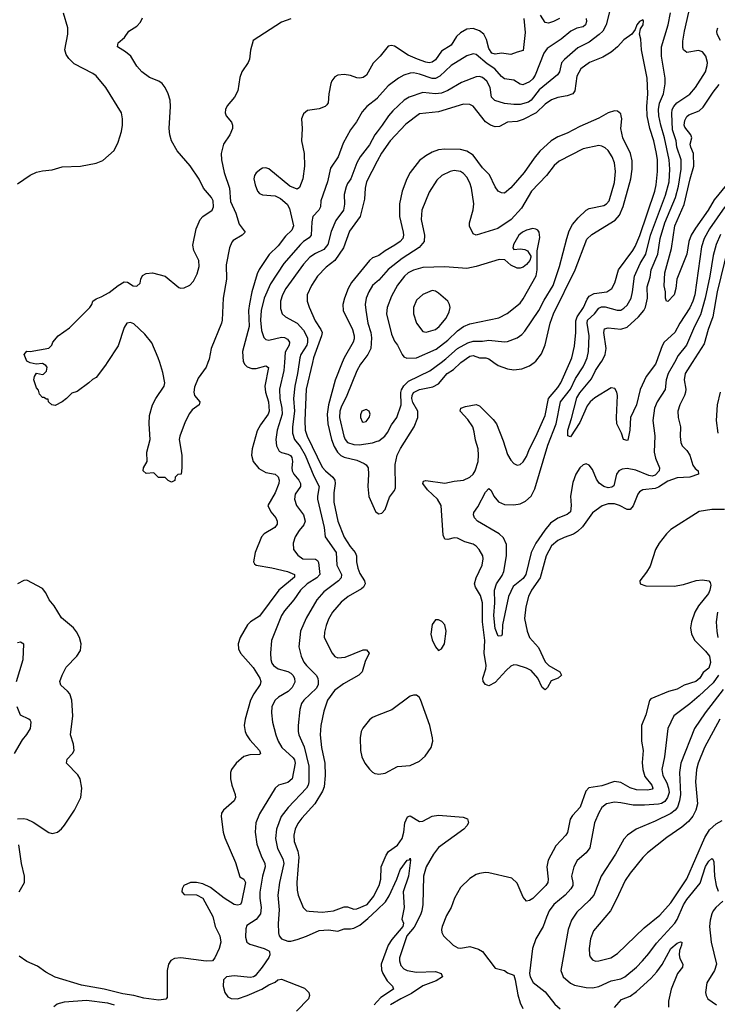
# Model space of a CAD drawing. Header units: inches. Extents: x 1682530 to 1839546, y 640742 to 791647.
# Tile 599 of 656: x 1767724 to 1772165, y 685914 to 692182. Entities that reach past the tile are written whole.
import ezdxf

# ---------------------------------------------------------------- set-up
doc = ezdxf.new("R2010")
doc.units = ezdxf.units.IN
doc.header["$MEASUREMENT"] = 0
for name, color, linetype in [('B7668', 7, 'Continuous'), ('B7669', 7, 'Continuous'), ('B7678', 7, 'Continuous'), ('B7679', 7, 'Continuous')]:
    doc.layers.add(name, color=color, linetype=linetype)

msp = doc.modelspace()

# ---------------------------------------------------------------- linework, layer by layer
at = {"layer": 'B7668', "color": 5}
for points, elevation in [([(1769149.9, 690000), (1769154.2, 689990), (1769171.4, 689971.4), (1769202.7, 689962.7), (1769230, 689962.3), (1769290, 689978.6), (1769307.1, 689967.1), (1769283.6, 689850), (1769289.1, 689810), (1769308.5, 689750), (1769312.9, 689690), (1769306.4, 689670), (1769257, 689603), (1769235.2, 689564.8), (1769204.3, 689450), (1769199.3, 689410), (1769210.2, 689370), (1769245.3, 689325.3), (1769290, 689299.8), (1769350, 689289.2), (1769370, 689272.6), (1769375.1, 689250), (1769373.5, 689230), (1769350, 689169.7), (1769303.8, 689090), (1769322.8, 689050), (1769354.2, 689010), (1769363.5, 688990), (1769362.3, 688970), (1769348.4, 688950), (1769279.5, 688910), (1769263.2, 688890), (1769223.2, 688790), (1769213, 688730), (1769218, 688718), (1769228.7, 688708.7), (1769330, 688693.5), (1769429.7, 688669.7), (1769474, 688650), (1769472.3, 688632.3), (1769372.8, 688550), (1769250, 688385.8), (1769192.4, 688350), (1769173.4, 688330), (1769127.4, 688250), (1769115.3, 688210), (1769117.1, 688177.1), (1769130, 688150.5), (1769210, 688059.2), (1769252, 687990), (1769259.2, 687970), (1769255.5, 687950), (1769214.2, 687890), (1769192.8, 687850), (1769159.2, 687730), (1769153.4, 687690), (1769160.2, 687650), (1769168.4, 687630), (1769190, 687597.3), (1769250, 687530.3), (1769256.5, 687510), (1769250, 687503.5), (1769190, 687503.2), (1769150, 687491.3), (1769101.5, 687450), (1769073.1, 687410), (1769064.9, 687390), (1769065.5, 687350), (1769073.6, 687310), (1769095.8, 687250), (1769097.3, 687230), (1769090, 687209.7), (1769020.3, 687150), (1769008.9, 687130), (1769006.3, 687110), (1769019.6, 687010), (1769030, 686973.4), (1769096.7, 686816.7), (1769125.7, 686725.7), (1769150, 686710.3), (1769161.7, 686690), (1769135.3, 686564.7), (1769130, 686549.7), (1769110, 686545.7), (1769089.5, 686550), (1769025.6, 686590), (1768938.7, 686658.7), (1768890, 686681.5), (1768850, 686689.7), (1768810.3, 686689.7), (1768769.4, 686670.6), (1768758.9, 686650), (1768756.4, 686630), (1768770, 686613), (1768850, 686612), (1768890.5, 686590), (1768953.7, 686473.7), (1768967.3, 686410), (1768997.3, 686350), (1769004, 686310), (1768993, 686270), (1768966.7, 686210), (1768950.4, 686190), (1768910.1, 686189.9), (1768750, 686209.9), (1768710, 686205.8), (1768686.6, 686193.4), (1768670.7, 686169.3), (1768662.4, 686130), (1768662.8, 685957.2), (1768653.4, 685946.6), (1768610, 685941.5), (1768514.3, 685954.3), (1768450, 685970.9), (1768381.3, 685981.3), (1768261.2, 686010), (1768117, 686037), (1767950, 686088), (1767890, 686119.7), (1767836.4, 686156.4), (1767770, 686186.4), (1767719.7, 686219.7)], 620), ([(1768281.3, 690000), (1768270, 689982.7), (1768210, 689905.2), (1768187.3, 689892.7), (1768164.7, 689870), (1768090, 689816), (1768055.9, 689804.1), (1768022, 689770), (1767994.9, 689750), (1767950, 689726.6), (1767928, 689730), (1767908, 689750), (1767906, 689766), (1767894, 689766), (1767878, 689778), (1767870, 689778), (1767850, 689798), (1767844, 689824), (1767830, 689838), (1767814.5, 689890), (1767818, 689910), (1767830, 689931.3), (1767870, 689922.8), (1767874.8, 689925.2), (1767895.6, 689944.4), (1767899.3, 689970), (1767890, 689981.2), (1767870, 689992.7), (1767829.1, 689989.1), (1767790, 689998), (1767785.9, 690000)], 580), ([(1768921.7, 690000), (1768910.4, 689970), (1768859.6, 689900.4), (1768836.9, 689843.1), (1768832.6, 689810), (1768836, 689790), (1768870.4, 689750), (1768865.5, 689730), (1768821.7, 689698.3), (1768804.6, 689675.4), (1768778, 689622), (1768743, 689530), (1768739.3, 689510), (1768755.5, 689410), (1768756, 689330), (1768751, 689290), (1768730, 689286), (1768714, 689270), (1768711.1, 689248.9), (1768690, 689238), (1768670, 689248), (1768650, 689268), (1768608.4, 689268.4), (1768578, 689298), (1768530, 689294), (1768509.2, 689310), (1768512.7, 689330), (1768536.2, 689370), (1768534.2, 689430), (1768555.1, 689510), (1768548, 689610), (1768550, 689662), (1768569.8, 689730.2), (1768589.8, 689770.2), (1768642.9, 689850), (1768647.3, 689870), (1768635.6, 689935.6), (1768615.6, 690000)], 580), ([(1769409.4, 690000), (1769405.3, 689950), (1769378.8, 689830), (1769379.3, 689770), (1769392.8, 689710), (1769394.2, 689670), (1769363.3, 689570), (1769353.5, 689510), (1769358.3, 689470), (1769375.8, 689435.8), (1769390, 689426.4), (1769430, 689416.4), (1769447, 689407), (1769456, 689396), (1769461.4, 689370), (1769456.8, 689330), (1769459.3, 689310), (1769469.3, 689289.3), (1769501.7, 689250), (1769512.3, 689230), (1769511.8, 689210), (1769477.6, 689162.4), (1769472.8, 689130), (1769486.7, 689090), (1769530.1, 689030), (1769541.6, 688990), (1769533.7, 688966.3), (1769502.2, 688930), (1769478, 688890), (1769464.2, 688850), (1769466, 688810), (1769494.3, 688774.3), (1769527, 688750), (1769607.9, 688747.9), (1769619.3, 688739.3), (1769626, 688726), (1769634, 688650), (1769615, 688630), (1769553.4, 688590), (1769511.6, 688550), (1769469.4, 688490), (1769410, 688419.7), (1769391.3, 688388.7), (1769327.7, 688230), (1769320.2, 688150), (1769322.7, 688110), (1769330, 688085.3), (1769340.2, 688070), (1769368.8, 688050), (1769430, 688031.8), (1769450, 688021.3), (1769462.8, 688010), (1769473.6, 687990), (1769474.4, 687965.6), (1769458.8, 687930), (1769434, 687906), (1769371.5, 687870), (1769349.2, 687850), (1769329.2, 687810), (1769326.4, 687770), (1769332.8, 687710), (1769353.8, 687630), (1769369.4, 687590), (1769393.7, 687550), (1769464, 687484), (1769473.3, 687470), (1769478.3, 687450), (1769458.9, 687350), (1769430, 687325.8), (1769371.6, 687308.4), (1769350.1, 687289.9), (1769250, 687126.9), (1769226.2, 687070), (1769222.5, 687010), (1769234.1, 686934.1), (1769260.4, 686860.4), (1769285.1, 686810), (1769287.3, 686790), (1769269.2, 686730.8), (1769252.2, 686627.8), (1769251.8, 686590), (1769260.4, 686530), (1769257.6, 686490), (1769230, 686453.2), (1769170, 686416), (1769164.4, 686395.6), (1769161.2, 686341.2), (1769170, 686309.5), (1769190, 686297.1), (1769279.5, 686270), (1769310, 686254.2), (1769314.7, 686250), (1769316.9, 686230), (1769310, 686212.7), (1769268.4, 686150), (1769223.6, 686096.4), (1769211.4, 686088.6), (1769194.1, 686085.9), (1769090, 686095.6), (1769040.5, 686090), (1769020.3, 686070), (1769019.6, 686030), (1769030.3, 685990), (1769050, 685962.8), (1769070.2, 685950.2), (1769110, 685949.4), (1769172, 685970), (1769266, 686010), (1769310, 686038.8), (1769350, 686055.8), (1769367.3, 686070), (1769390, 686075), (1769537.1, 686017.1), (1769565.2, 685990), (1769569.5, 685970), (1769561.7, 685950), (1769487, 685870)], 640), ([(1769502.4, 690000), (1769493.4, 689930), (1769474.6, 689850), (1769466.3, 689770), (1769472.4, 689690), (1769459.6, 689590), (1769460.3, 689550), (1769473.9, 689510), (1769510, 689464.6), (1769542.2, 689410), (1769595.6, 689275.6), (1769631.2, 689211.2), (1769619.3, 689150), (1769619.8, 689130), (1769662, 688950), (1769669.2, 688890), (1769738.8, 688790), (1769742, 688710), (1769773.3, 688650), (1769770.1, 688630), (1769752.4, 688610), (1769660.9, 688539.1), (1769615.3, 688490), (1769547.3, 688372.7), (1769512.4, 688290), (1769501.8, 688190), (1769515.2, 688130), (1769532.8, 688092.8), (1769550.2, 688070), (1769611.4, 688010), (1769621.2, 687990), (1769624.2, 687970), (1769623.7, 687950), (1769614.2, 687925.8), (1769533.8, 687850), (1769518.6, 687830), (1769506.8, 687790), (1769496.6, 687690), (1769496.8, 687650), (1769501.7, 687630), (1769534.2, 687554.2), (1769564.7, 687430), (1769565.1, 687330), (1769560.9, 687310), (1769549.5, 687290), (1769432.3, 687167.7), (1769388.7, 687110), (1769359.8, 687030), (1769353.3, 686970), (1769365.3, 686905.3), (1769399.9, 686839.9), (1769404.9, 686810), (1769377.7, 686690), (1769367.9, 686610), (1769376.3, 686516.3), (1769369.4, 686429.4), (1769371.7, 686370), (1769375.3, 686350), (1769390.2, 686330.2), (1769430, 686315.8), (1769450, 686316.2), (1769490, 686326.5), (1769550, 686347.8), (1769630, 686384.7), (1769690, 686389.3), (1769750, 686379), (1769790, 686395.4), (1769830, 686395.1), (1769850, 686399.8), (1769890, 686419), (1769940.1, 686459.9), (1770000, 686516.6)], 660), ([(1769586.9, 690000), (1769547.7, 689830), (1769539.5, 689630), (1769542.2, 689570), (1769554.9, 689530), (1769650, 689333.6), (1769669.8, 689309.8), (1769716.8, 689270), (1769730.5, 689250), (1769732.6, 689230), (1769723, 689170), (1769722.9, 689110), (1769748.4, 688990), (1769790, 688887.5), (1769827.9, 688827.9), (1769859.1, 688790), (1769867.8, 688770), (1769867.9, 688730), (1769875.5, 688690), (1769890, 688657.4), (1769919.8, 688610), (1769922.2, 688590), (1769911.9, 688570), (1769899.9, 688560.1), (1769814, 688510), (1769770, 688473.5), (1769714.7, 688410), (1769690, 688366.3), (1769674.4, 688325.6), (1769664.2, 688284.2), (1769662.5, 688250), (1769712.3, 688150), (1769729.2, 688129.2), (1769750, 688119.5), (1769795.8, 688124.2), (1769910, 688170.1), (1769932, 688170), (1769949.1, 688150), (1769923.7, 688096.3), (1769903.5, 688030), (1769883.8, 688010), (1769785.9, 687954.1), (1769727.7, 687912.3), (1769682.7, 687850), (1769660.1, 687779.9), (1769640.1, 687690), (1769635.7, 687630), (1769644.7, 687550), (1769667.2, 687450), (1769668.1, 687370), (1769662.4, 687297.6), (1769650.7, 687270), (1769602.1, 687190), (1769520.7, 687099.3), (1769495.6, 687064.4), (1769478, 687030), (1769469.1, 686990), (1769471.2, 686950), (1769494.1, 686890), (1769501.3, 686850), (1769488.4, 686690), (1769490, 686641), (1769496.8, 686610), (1769529.1, 686530), (1769550, 686510.2), (1769566.3, 686506.3), (1769650, 686501.7), (1769722, 686510), (1769790, 686535.1), (1769810, 686534), (1769850, 686520.1), (1769870, 686521.4), (1769936.8, 686550), (1769977.3, 686602.7), (1770000, 686647.5)], 680), ([(1769777.5, 690000), (1769732.5, 689887.5), (1769690.5, 689730), (1769680.5, 689670), (1769685.7, 689610), (1769709.7, 689510), (1769725.7, 689465.7), (1769747.7, 689430), (1769768.9, 689408.9), (1769790, 689397.1), (1769870, 689377.2), (1769916.3, 689356.3), (1769928.9, 689348.9), (1769942.6, 689330), (1769945.4, 689290), (1769940.2, 689210), (1769947.4, 689147.4), (1769990, 689050.7), (1770000, 689043.5)], 720), ([(1769902.1, 690000), (1769894.4, 689990), (1769870, 689946.9), (1769806.2, 689790), (1769770, 689715.6), (1769762.2, 689690), (1769760.1, 689650), (1769787.7, 689530), (1769796, 689510), (1769811.3, 689491.3), (1769850, 689477.4), (1769885.3, 689474.7), (1769970, 689488.8), (1770000, 689498.2)], 740), ([(1767710, 687094.7), (1767750, 687097.8), (1767770, 687093.8), (1767810, 687073.6), (1767910, 687007.4), (1767930, 687002.6), (1767964, 687010), (1767990, 687030.4), (1768010, 687054.4), (1768072.9, 687150), (1768113.8, 687230), (1768120.3, 687290), (1768108.4, 687350), (1768094.7, 687374.7), (1768022.4, 687450), (1768025.6, 687474.4), (1768059.5, 687510), (1768071.3, 687530), (1768066.6, 687570), (1768047.7, 687630), (1768063.2, 687750), (1768055.3, 687850), (1768042.4, 687890), (1768028.5, 687908.5), (1767985.2, 687945.2), (1767979.8, 687970), (1767993.5, 688010), (1768019.1, 688060.9), (1768087, 688130), (1768110, 688167.3), (1768115.4, 688210), (1768105.1, 688250), (1768085.9, 688285.9), (1768067.3, 688310), (1767990, 688374.5), (1767943.8, 688450), (1767910.6, 688490), (1767890, 688533.6), (1767870, 688560.7), (1767770, 688613.6), (1767750, 688613), (1767710.4, 688590)], 620), ([(1767703.5, 687970), (1767745.1, 688110), (1767750, 688206), (1767730, 688219.3), (1767710, 688215.1)], 640), ([(1767690, 687511), (1767741.2, 687598.8), (1767770, 687631.3), (1767793.2, 687670), (1767796, 687710), (1767790, 687722), (1767782, 687730), (1767730, 687755.3), (1767708.1, 687808.1)], 640), ([(1770000, 687751.7), (1769970, 687739.8), (1769950, 687724.2), (1769907.4, 687672.6), (1769897.5, 687650), (1769891, 687610), (1769893.5, 687530), (1769902.2, 687490), (1769920.9, 687450), (1769950, 687412), (1769970, 687392.2), (1769984.5, 687384.5), (1770000, 687381)], 720), ([(1767720.5, 686630), (1767753.8, 686690), (1767754, 686730), (1767734.6, 686810), (1767717.7, 686930)], 620), ([(1767940.5, 685899.5), (1767963.1, 685916.9), (1768010, 685929.4), (1768150, 685940.3), (1768283.7, 685923.7), (1768324.9, 685910)], 620), ([(1770000, 685932), (1769981.2, 685910)], 660)]:
    msp.add_lwpolyline(points, dxfattribs=dict(at, elevation=elevation))
at = {"layer": 'B7668', "color": 5, "elevation": 760}
msp.add_lwpolyline([(1769930, 689701.6), (1769902.4, 689690), (1769893.7, 689666.3), (1769893.7, 689650), (1769904.1, 689624.1), (1769910, 689619.5), (1769930, 689624.9), (1769949.7, 689650), (1769954, 689670), (1769949.3, 689690)], close=True, dxfattribs=at)
at = {"layer": 'B7669', "color": 5}
for points, elevation in [([(1767710, 691138), (1767790, 691192.7), (1767830, 691210.6), (1767870, 691220.7), (1767930, 691227.3), (1767993.8, 691246.2), (1768110, 691250.3), (1768210, 691269.1), (1768254, 691286), (1768324.5, 691350), (1768350, 691402.4), (1768372.2, 691470), (1768377.8, 691510), (1768379, 691550), (1768371.9, 691590), (1768271.8, 691750), (1768210, 691824.7), (1768190, 691840.4), (1768070, 691902), (1768035.9, 691935.9), (1768019.6, 691959.6), (1768012, 691990), (1768030.8, 692090), (1768030.9, 692130.9), (1768003.6, 692223.6)], 620), ([(1767785.9, 690000), (1767770, 690007.8), (1767751.8, 690050), (1767770, 690072.7), (1767790, 690070.7), (1767910, 690092), (1767928, 690110), (1767935.3, 690130), (1767968.7, 690170), (1768040.2, 690219.8), (1768169.4, 690350.6), (1768184, 690370), (1768189.5, 690390.5), (1768210, 690406), (1768242.9, 690417.1), (1768294.2, 690445.8), (1768350, 690490.5), (1768390, 690513.4), (1768410, 690510.7), (1768447, 690487), (1768470, 690485.5), (1768490, 690504.7), (1768494.5, 690530), (1768506.6, 690553.4), (1768530, 690566.4), (1768570, 690570.2), (1768650.8, 690550), (1768736.4, 690476.4), (1768750, 690472.7), (1768770, 690474.9), (1768808.1, 690491.9), (1768830, 690517.3), (1768854.7, 690565.3), (1768865.6, 690610), (1768863.5, 690650), (1768833.5, 690713.5), (1768826.9, 690746.9), (1768846.8, 690850), (1768872.9, 690910), (1768890, 690930.1), (1768948.9, 690970), (1768958.2, 690990), (1768955.8, 691030), (1768944.9, 691050), (1768894.9, 691110), (1768867.4, 691167.4), (1768810, 691251.2), (1768727.3, 691347.3), (1768691, 691411), (1768680.2, 691450), (1768675.8, 691490), (1768685, 691630), (1768682.8, 691670), (1768669.6, 691710), (1768649.7, 691749.7), (1768630, 691776), (1768610, 691791.5), (1768550, 691815), (1768501.5, 691850), (1768470, 691887.2), (1768430.9, 691950.9), (1768398.4, 691978.4), (1768347.1, 692010), (1768350, 692034.4), (1768391.6, 692068.4), (1768419.7, 692110), (1768470, 692141), (1768493.6, 692166.4), (1768505.3, 692194.7)], 580), ([(1769450, 692186.6), (1769390, 692166), (1769210.5, 692049.5), (1769192.2, 691987.8), (1769186.7, 691930), (1769178.7, 691910), (1769138.7, 691850), (1769125.1, 691814.9), (1769112.7, 691730), (1769090.5, 691690), (1769045.3, 691634.7), (1769034.4, 691610), (1769032.7, 691590), (1769038, 691570), (1769072.7, 691530), (1769079.5, 691510), (1769079, 691490), (1769061.8, 691450), (1769022.2, 691390), (1769006.3, 691330), (1769008, 691290), (1769026.1, 691210), (1769060.3, 691110), (1769065, 691025), (1769099.7, 690950), (1769121.2, 690881.2), (1769159.5, 690830), (1769139.6, 690810), (1769082.9, 690777.1), (1769074.2, 690765.8), (1769060.2, 690730), (1769039.1, 690620.9), (1769041, 690530), (1769018.8, 690410), (1769012.9, 690270), (1769008.5, 690250), (1768943.6, 690090), (1768930, 690022), (1768921.7, 690000)], 580), ([(1770000, 691930.2), (1769975, 691905), (1769931.4, 691830), (1769910, 691814.5), (1769890, 691809.8), (1769870, 691812.9), (1769830, 691827.9), (1769790, 691834.2), (1769750, 691828.9), (1769730, 691818.2), (1769710, 691793), (1769704.3, 691775.7), (1769691, 691710), (1769687.8, 691652.2), (1769679.3, 691640.7), (1769667.7, 691630), (1769630, 691614.7), (1769555.5, 691604.5), (1769530, 691582.9), (1769518.6, 691550), (1769521.5, 691490), (1769517.3, 691410), (1769534.9, 691330), (1769536.2, 691250), (1769526.8, 691170), (1769505.8, 691114.2), (1769490, 691102.4), (1769443.4, 691123.4), (1769310, 691231.9), (1769290, 691239.8), (1769270, 691237.6), (1769258.7, 691230), (1769230, 691208.3), (1769217.8, 691190), (1769213.8, 691170), (1769222.2, 691130), (1769237.6, 691090), (1769250, 691075.3), (1769270, 691067.5), (1769350, 691061.8), (1769384.4, 691044.4), (1769427.6, 691007.6), (1769441.1, 690981.1), (1769467.2, 690870), (1769457.4, 690842.6), (1769416.7, 690803.3), (1769370, 690742.9), (1769312.8, 690687.2), (1769248.9, 690591.1), (1769235.7, 690564.3), (1769202.6, 690450), (1769186, 690374), (1769181.4, 690330), (1769184.1, 690230), (1769143.1, 690070), (1769146.9, 690006.9), (1769149.9, 690000)], 620), ([(1770000, 691682.8), (1769998.7, 691681.3), (1769933.6, 691630), (1769904.9, 691595.1), (1769868.8, 691531.2), (1769830, 691480.5), (1769784.1, 691395.9), (1769751, 691310), (1769703, 691237), (1769683.2, 691150), (1769641.4, 691030), (1769639.3, 690990), (1769629.2, 690970), (1769590.8, 690929.2), (1769584, 690896), (1769579.1, 690810), (1769566.4, 690793.6), (1769530, 690769.2), (1769510.8, 690750), (1769406.3, 690630), (1769319.7, 690500.3), (1769279.6, 690410), (1769261.7, 690330), (1769256.6, 690270), (1769262.8, 690202.8), (1769278, 690158), (1769290, 690145.5), (1769310, 690141.5), (1769390, 690160.1), (1769410, 690158.8), (1769429.1, 690149.1), (1769441.7, 690130), (1769438.6, 690110), (1769414.7, 690065.3), (1769409.4, 690000)], 640), ([(1770000, 691468.8), (1769985.3, 691450), (1769950, 691386.2), (1769891.8, 691308.2), (1769870.1, 691269.9), (1769831.5, 691168.5), (1769810, 691139.7), (1769802, 691118), (1769790.1, 691070), (1769792.6, 691007.4), (1769785.1, 690970), (1769736.1, 690903.9), (1769705.7, 690834.3), (1769686.1, 690750), (1769660.3, 690719.7), (1769606.1, 690693.9), (1769571.9, 690670), (1769530, 690625.7), (1769418.1, 690470), (1769398, 690430), (1769385, 690390), (1769383.7, 690343.7), (1769394.9, 690310), (1769415.3, 690290), (1769490.2, 690250), (1769530, 690205.2), (1769556.1, 690156.1), (1769557.1, 690130), (1769551.6, 690110), (1769514.1, 690050), (1769506.3, 690030), (1769502.4, 690000)], 660), ([(1770000, 691280.8), (1769931.8, 691150), (1769922.8, 691110), (1769919.5, 691040.5), (1769891.5, 690930), (1769824, 690836), (1769784.9, 690730), (1769730.7, 690650), (1769674.1, 690605.9), (1769619.4, 690550), (1769581.6, 690490), (1769553.2, 690430), (1769553.8, 690390), (1769566.9, 690353.1), (1769604.2, 690264.2), (1769641.5, 690210), (1769649, 690190), (1769646.1, 690170), (1769593.8, 690030), (1769586.9, 690000)], 680), ([(1770000, 690677.6), (1769970, 690665.7), (1769950, 690649), (1769836.4, 690510), (1769815.3, 690470), (1769792.5, 690410), (1769782, 690370), (1769783.6, 690330), (1769842, 690210), (1769852.3, 690170), (1769852.3, 690150), (1769847.3, 690130), (1769789.5, 690030), (1769777.5, 690000)], 720), ([(1770000, 690515.8), (1769970, 690489.7), (1769946.4, 690450), (1769930.1, 690409.9), (1769923.8, 690370), (1769926.6, 690333.4), (1769940.1, 690250), (1769958.4, 690190), (1769963.6, 690156.4), (1769958.3, 690090), (1769940.6, 690050), (1769902.1, 690000)], 740), ([(1768615.6, 690000), (1768606.3, 690030), (1768564.2, 690124.2), (1768520.3, 690180.3), (1768450, 690246), (1768430, 690254.5), (1768406.8, 690250), (1768390, 690222), (1768350, 690105.1), (1768281.3, 690000)], 580)]:
    msp.add_lwpolyline(points, dxfattribs=dict(at, elevation=elevation))
at = {"layer": 'B7678', "color": 5}
for points, elevation in [([(1770000, 689498.2), (1770010, 689501.4), (1770049.3, 689530.7), (1770066.4, 689553.6), (1770090, 689602.3), (1770125.7, 689650), (1770153.3, 689730), (1770151.1, 689808.9), (1770154.8, 689825.2), (1770168.6, 689851.4), (1770198.8, 689881.2), (1770334.2, 689945.8), (1770407.3, 690000)], 740), ([(1770000, 689043.5), (1770010, 689036.4), (1770030, 689040.4), (1770050, 689064.4), (1770078.4, 689141.6), (1770110, 689184.4), (1770117.1, 689202.9), (1770114, 689350), (1770127.1, 689410), (1770147.8, 689452.2), (1770234.8, 689590), (1770258.6, 689650), (1770259.2, 689690), (1770225.8, 689745.8), (1770219.6, 689770), (1770221.4, 689790), (1770230.3, 689809.7), (1770270, 689827.9), (1770354.2, 689845.8), (1770390, 689864.2), (1770445.8, 689930), (1770484.5, 689955.5), (1770530, 689998), (1770532.9, 690000)], 720), ([(1772005.5, 690000), (1771960.4, 689930), (1771954.1, 689890), (1771963.6, 689830), (1771962.5, 689810), (1771956.8, 689790), (1771926.3, 689730), (1771913.7, 689690), (1771915.8, 689650), (1771930.1, 689590), (1771927.8, 689527.8), (1771932, 689490), (1771941.8, 689470), (1771970, 689440.2), (1771990, 689410.2), (1772010, 689345.7), (1772024.6, 689324.6), (1772043.1, 689310), (1772044.4, 689290), (1771990.6, 689270), (1771910, 689266.6), (1771850, 689244.3), (1771790, 689206.3), (1771770, 689198.4), (1771690, 689188.8), (1771670, 689176), (1771659, 689161), (1771630, 689086.6), (1771610, 689064.9), (1771590, 689063.2), (1771542.2, 689090), (1771510, 689100.7), (1771470, 689100.2), (1771431.8, 689088.2), (1771370, 689043.1), (1771306.1, 688953.9), (1771275.9, 688924.1), (1771250, 688907.4), (1771190, 688886.3), (1771150, 688866.2), (1771110, 688832.5), (1771075.5, 688770), (1771038.1, 688630), (1770983, 688550), (1770963, 688510), (1770945.2, 688445.2), (1770937.3, 688370), (1770953.4, 688290), (1770968.6, 688250), (1771026.4, 688186.4), (1771070, 688094), (1771091.8, 688071.8), (1771162.4, 688030), (1771174, 688010), (1771150.8, 687990), (1771106.9, 687973.1), (1771083.8, 687930), (1771070, 687916.2), (1771050, 687931.6), (1771021.3, 687990), (1770979.9, 688039.9), (1770950, 688054.7), (1770890, 688073.4), (1770870, 688075.2), (1770850, 688066.2), (1770820.1, 688039.9), (1770750, 687963.1), (1770710, 687942.2), (1770690, 687949.7), (1770674.5, 687970), (1770672.5, 687990), (1770690.8, 688049.2), (1770692.5, 688070), (1770679.9, 688150), (1770684.5, 688230), (1770670.7, 688350), (1770669.6, 688469.6), (1770657.5, 688517.5), (1770625, 688570), (1770620.2, 688590), (1770630.5, 688630), (1770667.4, 688710), (1770674.6, 688750), (1770672.9, 688770), (1770649.7, 688810), (1770630.5, 688830.5), (1770610, 688842.8), (1770558.3, 688858.3), (1770510, 688882.2), (1770490, 688884.7), (1770450, 688872.4), (1770430, 688875.1), (1770420.2, 688900.2), (1770407.6, 689090), (1770384.1, 689130), (1770319.3, 689190), (1770290.8, 689230), (1770295.1, 689244.9), (1770310, 689249.2), (1770430, 689230.9), (1770490, 689244.3), (1770550, 689250.2), (1770590, 689270.2), (1770610, 689289.2), (1770623.4, 689310), (1770642.5, 689370), (1770645.2, 689410), (1770641.8, 689450), (1770625, 689505), (1770617.8, 689557.8), (1770608.4, 689590), (1770576.5, 689636.5), (1770526.9, 689690), (1770532.7, 689710), (1770561, 689719), (1770630, 689731.5), (1770650, 689723.1), (1770737.4, 689637.4), (1770758.2, 689610), (1770801.3, 689501.3), (1770830, 689414.4), (1770850, 689377.6), (1770870, 689356.4), (1770890, 689346), (1770910, 689350.4), (1770930, 689368.4), (1770950, 689401.6), (1770969, 689450), (1771010, 689527.8), (1771070, 689662.8), (1771090.4, 689770), (1771150, 689841.1), (1771168.5, 689870), (1771225.1, 690000)], 680), ([(1771891.4, 690000), (1771851.4, 689930), (1771838.6, 689890), (1771832.2, 689827.8), (1771782.2, 689750), (1771764.6, 689710), (1771754.4, 689630), (1771767.6, 689532.4), (1771762.5, 689430), (1771771.3, 689390), (1771797.8, 689330), (1771794, 689310), (1771770, 689282.3), (1771750, 689275.8), (1771730, 689279.9), (1771645.8, 689314.2), (1771590, 689324.5), (1771558.4, 689321.6), (1771538.7, 689310), (1771523.9, 689290), (1771506, 689214), (1771494.4, 689205.6), (1771470, 689203), (1771442.6, 689210), (1771411.9, 689231.9), (1771396.6, 689256.6), (1771370, 689319.5), (1771350, 689347.3), (1771330, 689354), (1771310, 689347.6), (1771290, 689329.6), (1771263.2, 689290), (1771244.7, 689235.3), (1771229.5, 689150), (1771233.9, 689090), (1771229.4, 689050), (1771210, 689032), (1771150, 689008.7), (1771103.8, 688976.2), (1771066.7, 688933.3), (1771009.7, 688850.3), (1770979.4, 688790), (1770946.2, 688650), (1770930, 688625.8), (1770866.2, 688573.8), (1770836, 688510), (1770796.9, 688330), (1770796, 688270), (1770790, 688260.7), (1770770, 688257.4), (1770750, 688307), (1770741.3, 688390), (1770748.1, 688470), (1770746.1, 688550), (1770759.4, 688590), (1770795.8, 688644.2), (1770805.9, 688670), (1770823, 688770), (1770822, 688842), (1770803.4, 688883.4), (1770776.8, 688910), (1770637.6, 688990), (1770619.7, 689010), (1770611.8, 689030), (1770614, 689046), (1770639.4, 689080.6), (1770690, 689174.9), (1770710, 689198), (1770725.5, 689185.5), (1770741.5, 689150), (1770772.1, 689112.1), (1770810, 689095.7), (1770870, 689094.4), (1770910, 689100.7), (1770942.9, 689117.1), (1770979.9, 689150), (1771003.7, 689196.3), (1771085.8, 689474.2), (1771140.1, 689610), (1771167.4, 689750), (1771229.5, 689830), (1771262.9, 689897.1), (1771310, 689972.1), (1771322.8, 690000)], 660), ([(1770742.9, 690000), (1770770, 689981.3), (1770830, 689959.3), (1770870, 689953.7), (1770919.7, 689960.3), (1770970, 689978.6), (1770998, 690000)], 720), ([(1771775.2, 690000), (1771771.6, 689990), (1771711, 689910), (1771672.8, 689827.2), (1771649.5, 689730), (1771613.1, 689650), (1771608.9, 689570), (1771594.6, 689505.4), (1771590, 689502.9), (1771568.2, 689510), (1771554.7, 689550), (1771524.9, 689610), (1771522.7, 689650), (1771529.8, 689789.8), (1771525.6, 689810), (1771513.4, 689833.4), (1771490, 689839.2), (1771384.3, 689775.7), (1771355.8, 689750), (1771335.8, 689724.2), (1771290, 689617.6), (1771230, 689527.6), (1771212.9, 689532.9), (1771212.4, 689570), (1771236.2, 689643.8), (1771270, 689775.6), (1771290, 689807.2), (1771363.6, 689896.4), (1771389.5, 689950), (1771424, 690000)], 640), ([(1772182.8, 689810), (1772164.7, 689730), (1772157.6, 689630), (1772169.1, 689550)], 720), ([(1772210, 689063.4), (1772130, 689064.2), (1772050, 689050.8), (1771870, 688937.4), (1771840.7, 688910), (1771794, 688850), (1771772.2, 688810), (1771737.3, 688702.7), (1771714.9, 688665.1), (1771671.3, 688610), (1771674, 688590), (1771710, 688578.8), (1771890, 688576.5), (1771950, 688586.2), (1772030, 688612.1), (1772070, 688616.6), (1772110.4, 688610), (1772118.9, 688598.9), (1772122.7, 688582.7), (1772118.3, 688550), (1772109.5, 688530), (1772045.4, 688450), (1772022.8, 688410), (1771999.7, 688350), (1771993.2, 688310), (1771999.7, 688270), (1772022.2, 688230), (1772090, 688162.3), (1772114.2, 688130), (1772120.6, 688090), (1772110, 688055.1), (1772073.8, 688026.2), (1772052.9, 687990), (1772029, 687970), (1771953.8, 687946.2), (1771910, 687920.9), (1771853.7, 687906.3), (1771742, 687858), (1771732.4, 687847.6), (1771710, 687758), (1771682, 687690), (1771683.1, 687590), (1771692.8, 687530), (1771686.5, 687453.5), (1771691.2, 687410), (1771704.2, 687364.2), (1771748, 687310), (1771755.3, 687290), (1771750, 687284.4), (1771722.3, 687277.7), (1771650, 687278.7), (1771610, 687292.4), (1771550, 687325.5), (1771510, 687332.8), (1771430, 687305.5), (1771347.6, 687292.4), (1771327, 687270), (1771292.4, 687170), (1771242.9, 687117.1), (1771228.2, 687091.8), (1771212.2, 687007.8), (1771200.7, 686990), (1771137.1, 686922.9), (1771088.8, 686831.2), (1771078.9, 686790), (1771088.7, 686710), (1771085.2, 686690), (1771073, 686670), (1770990, 686588.5), (1770970, 686574.7), (1770950, 686571.3), (1770930, 686596.9), (1770890, 686685.8), (1770856.4, 686716.4), (1770710, 686752.1), (1770690, 686754), (1770650, 686747), (1770630, 686739.8), (1770590, 686714.8), (1770530, 686658.5), (1770490.9, 686590), (1770470.1, 686530), (1770440, 686480), (1770412.7, 686410), (1770408.7, 686390), (1770411, 686371), (1770421.8, 686350), (1770483.6, 686290), (1770513.9, 686273.9), (1770531.7, 686271.7), (1770590, 686283.2), (1770645.3, 686265.3), (1770670.2, 686250), (1770750, 686144.4), (1770810, 686130.3), (1770830, 686114.9), (1770870, 686099.3), (1770879, 686070), (1770894.9, 685974.9), (1770910, 685923.8), (1770926.7, 685886.7)], 720), ([(1772166.8, 688410), (1772158, 688350), (1772161.6, 688290), (1772168.8, 688250)], 740), ([(1772173.2, 688010), (1772139.1, 687960.9), (1772050, 687877.2), (1771990, 687826.2), (1771888.6, 687751.4), (1771849.4, 687670), (1771828.3, 687490), (1771812.6, 687410), (1771819.1, 687370), (1771843.8, 687323.8), (1771855.2, 687290), (1771857.5, 687262.5), (1771848, 687230), (1771830, 687205.6), (1771810, 687193), (1771790, 687188), (1771701.1, 687181.1), (1771630, 687181.7), (1771550, 687197.7), (1771510, 687200.8), (1771459.1, 687190), (1771430, 687167.8), (1771410, 687134), (1771383.5, 687070), (1771353.4, 686910), (1771330, 686877.7), (1771273.1, 686830), (1771251.4, 686790), (1771237.6, 686730), (1771246.2, 686690), (1771244.2, 686670), (1771232.9, 686650), (1771196.5, 686610), (1771125.2, 686550), (1771095, 686510), (1771076.6, 686470), (1771057.2, 686410), (1771010, 686331.2), (1770989.2, 686270), (1770969, 686110), (1770973.2, 686090), (1770993.6, 686053.6), (1771070, 685992.6), (1771130, 685914.3), (1771164.7, 685884.7)], 740), ([(1772201.1, 687918.9), (1772086.9, 687770), (1772019.5, 687670), (1771933.2, 687450), (1771925, 687390), (1771929.7, 687250), (1771923.9, 687210), (1771910.7, 687170), (1771896.8, 687150), (1771870, 687129.9), (1771770, 687079.6), (1771648.4, 687030), (1771592.4, 686990), (1771570, 686965.6), (1771516.5, 686870), (1771425, 686730), (1771379.7, 686610), (1771350, 686574), (1771270, 686499.8), (1771237.6, 686450), (1771216.3, 686390), (1771169.3, 686130), (1771184.1, 686090), (1771230, 686048), (1771255.5, 686035.5), (1771330, 686021.5), (1771370, 686018.9), (1771410, 686026.7), (1771490, 686063.9), (1771550, 686076.4), (1771576.8, 686090), (1771650, 686151.1), (1771689.1, 686190.9), (1771730, 686237.8), (1771776.8, 686303.2), (1771895.2, 686430), (1771910, 686453.6), (1771950, 686547.2), (1771970, 686580.6), (1772055.4, 686684.6), (1772090, 686791.1), (1772110, 686824.4), (1772130, 686843.1), (1772137.4, 686837.4), (1772142, 686822), (1772146.2, 686730), (1772156.9, 686670), (1772170, 686634)], 760), ([(1770000, 687381), (1770010, 687378.7), (1770050, 687385.7), (1770130, 687427.6), (1770210, 687435.2), (1770270, 687461.2), (1770306.1, 687493.9), (1770342.4, 687550), (1770353.8, 687590), (1770352.8, 687610), (1770334.2, 687690), (1770275.1, 687855.1), (1770266.6, 687870), (1770250, 687881.6), (1770230, 687883), (1770210, 687875.8), (1770091.9, 687788.1), (1770000, 687751.7)], 720), ([(1772181.6, 687730), (1772083.6, 687550), (1772043.1, 687450), (1772033.2, 687410), (1772026.9, 687330), (1772039.8, 687190), (1772027.8, 687150), (1772009, 687111), (1771981.7, 687078.3), (1771938.4, 687041.6), (1771843.8, 686976.2), (1771720.9, 686879.1), (1771691, 686849), (1771610.2, 686750), (1771577.5, 686702.5), (1771521.6, 686578.4), (1771485, 686510), (1771377.5, 686382.5), (1771357.8, 686330), (1771348.1, 686270), (1771350.2, 686230.2), (1771356.2, 686216.2), (1771370, 686197.6), (1771389.3, 686189.3), (1771410.2, 686190.2), (1771486.6, 686210), (1771530, 686236.9), (1771698.4, 686401.6), (1771798.4, 686481.6), (1771870, 686560.9), (1771970, 686714), (1772084.5, 686975.5), (1772115.4, 687024.6), (1772157.7, 687062.3), (1772195.7, 687084.3)], 780), ([(1770000, 686647.5), (1770011.4, 686670), (1770023.5, 686710), (1770024.5, 686790), (1770056.2, 686863.8), (1770072.4, 686887.6), (1770130, 686926.6), (1770158.1, 686970), (1770168.9, 687010), (1770175.8, 687070), (1770193, 687107), (1770210, 687114.2), (1770270, 687077.4), (1770290, 687080.6), (1770350, 687111.2), (1770390, 687119.1), (1770546.3, 687106.3), (1770574.2, 687094.2), (1770580.2, 687070), (1770571, 687050), (1770550.9, 687030), (1770390, 686912.5), (1770357.6, 686870), (1770311.8, 686790), (1770294.7, 686730), (1770290.1, 686550), (1770284.6, 686510), (1770275.6, 686484.4), (1770234.1, 686405.9), (1770188.3, 686350), (1770141.7, 686210), (1770140.7, 686190), (1770150, 686161.7), (1770170, 686139.7), (1770189.5, 686129.5), (1770250, 686119.5), (1770370, 686122.8), (1770407, 686110), (1770415.3, 686090), (1770375.4, 686064.6), (1770290, 686031.5), (1770217.5, 685982.5), (1770149.2, 685950), (1770084.7, 685910)], 680), ([(1770000, 686516.6), (1770053.2, 686566.8), (1770075.7, 686604.3), (1770125.2, 686710), (1770146.5, 686770), (1770190, 686831.7), (1770205.4, 686834.6), (1770210, 686844.7), (1770212.6, 686832.6), (1770198.3, 686730), (1770165.3, 686630), (1770171.3, 686530), (1770156.1, 686456.1), (1770167.6, 686430), (1770163.7, 686410), (1770093.6, 686326.4), (1770069.5, 686290), (1770025.4, 686170), (1770026.2, 686133.8), (1770035, 686110), (1770064.1, 686064.1), (1770096.8, 686030), (1770103.8, 686010), (1770022.1, 685957.9), (1770000, 685932)], 660), ([(1772200.8, 686570), (1772154.7, 686530), (1772139.3, 686510), (1772129.4, 686490), (1772119.8, 686450), (1772115.2, 686410), (1772125.7, 686310), (1772160.2, 686170), (1772147.5, 686130), (1772099.1, 686050), (1772090.2, 685990), (1772092.9, 685970), (1772105.3, 685950), (1772159.7, 685910)], 760), ([(1771510, 685894.7), (1771554.2, 685945.8), (1771610, 685966.4), (1771650, 685996.3), (1771742.1, 686077.9), (1771780, 686120), (1771813, 686167), (1771870, 686270.2), (1771910, 686303.1), (1771930, 686312), (1771938, 686310), (1771936.4, 686290), (1771923.7, 686256.3), (1771921.8, 686230), (1771926.4, 686206.4), (1771946, 686170), (1771942.6, 686150), (1771910.6, 686109.4), (1771870.1, 686010), (1771855.1, 685935.1), (1771855.2, 685895.2)], 740)]:
    msp.add_lwpolyline(points, dxfattribs=dict(at, elevation=elevation))
at = {"layer": 'B7678', "color": 5, "elevation": 720}
msp.add_lwpolyline([(1770370, 688362), (1770350, 688332.7), (1770342.2, 688270), (1770350, 688234.4), (1770370, 688190.4), (1770390, 688167.2), (1770410, 688177.1), (1770428.2, 688210), (1770438.5, 688290), (1770430, 688329.4), (1770410.7, 688350.7), (1770390, 688361.6)], close=True, dxfattribs=at)
at = {"layer": 'B7679', "color": 5}
for points, elevation in [([(1771482.6, 692250), (1771456.8, 692150), (1771435.9, 692110), (1771413.1, 692086.9), (1771350, 692039.6), (1771276, 692004), (1771192.2, 691927.8), (1771173.5, 691906.5), (1771159.7, 691850), (1771148, 691832), (1771030, 691734.9), (1770979.3, 691670), (1770962.1, 691657.9), (1770910, 691643), (1770870, 691641.6), (1770809.4, 691649.4), (1770748.1, 691668.1), (1770728.4, 691688.4), (1770718.2, 691750), (1770696.8, 691790), (1770670, 691813.2), (1770650, 691820.3), (1770630, 691819.4), (1770536.8, 691783.2), (1770448.5, 691731.5), (1770410, 691715.2), (1770370, 691710.9), (1770290, 691717.6), (1770203.1, 691690), (1770171.5, 691670), (1770098.5, 691601.5), (1770070.9, 691570), (1770032.3, 691510), (1770000, 691468.8)], 660), ([(1771424, 690000), (1771430.9, 690010), (1771450.9, 690050), (1771457.9, 690090), (1771442.8, 690190), (1771446.3, 690213.7), (1771470, 690221.2), (1771550, 690211.4), (1771590, 690225.1), (1771663.2, 690290), (1771696.6, 690330), (1771708, 690352), (1771720.9, 690410), (1771717.7, 690482.3), (1771736.5, 690543.5), (1771744.8, 690590), (1771786.5, 690690), (1771801.4, 690790), (1771831, 690890), (1771899.1, 691050), (1771918, 691122), (1771935.8, 691230), (1771934.8, 691290), (1771906.2, 691370), (1771902.1, 691410), (1771878.7, 691481.3), (1771874.6, 691585.4), (1771877.9, 691610), (1771887.1, 691630), (1771907.5, 691652.5), (1771990, 691707.3), (1772026.3, 691750), (1772089.8, 691850), (1772100.7, 691890), (1772101.6, 691910), (1772092.7, 691950), (1772070, 691978.3), (1772045.6, 691985.6), (1771970, 691973), (1771950, 691989.5), (1771945.8, 692005.8), (1771946.1, 692046.1), (1771956.9, 692110), (1771983.4, 692230)], 640), ([(1770934.2, 692190), (1770941, 692101), (1770930, 691985.1), (1770890, 691975.9), (1770850, 691960.3), (1770790, 691969.2), (1770750, 691962.7), (1770730, 691969.4), (1770710, 691999.7), (1770695.2, 692055.2), (1770678.5, 692090), (1770650, 692112), (1770610, 692125.8), (1770570, 692121.6), (1770530, 692099), (1770505.4, 692074.6), (1770470, 692019.8), (1770410, 691982.7), (1770370, 691926), (1770349.2, 691910.8), (1770330, 691908.1), (1770310, 691912), (1770255.3, 691930), (1770197.2, 691957.2), (1770110, 692012.8), (1770090, 692018.7), (1770070, 692013.6), (1770019.6, 691950), (1770000, 691930.2)], 620), ([(1771330.7, 692190), (1771331.2, 692170), (1771325.1, 692150), (1771310, 692136.3), (1771270, 692128.3), (1771232.1, 692110), (1771170, 692059), (1771080.9, 691999.1), (1771061.1, 691970), (1771004.7, 691830), (1770990, 691805.4), (1770970, 691786.6), (1770927.8, 691767.8), (1770910, 691771.6), (1770870, 691798), (1770810, 691805.7), (1770790, 691819.8), (1770748.7, 691868.7), (1770700.3, 691900.3), (1770630, 691961.2), (1770610, 691964.9), (1770570, 691951.4), (1770470, 691889.9), (1770397.7, 691822.3), (1770371.3, 691808.7), (1770350, 691808), (1770270, 691834.8), (1770230, 691842.8), (1770210, 691842.3), (1770170, 691829.9), (1770135.3, 691810), (1770070, 691760.3), (1770000, 691682.8)], 640), ([(1771225.1, 690000), (1771238.1, 690030), (1771256.2, 690103.8), (1771265.3, 690190), (1771265.1, 690265.1), (1771271.7, 690290), (1771312.8, 690350), (1771336, 690404), (1771350, 690423), (1771381.5, 690438.5), (1771460.7, 690450), (1771493.5, 690470), (1771513.3, 690506.7), (1771536.5, 690590), (1771627.7, 690712.3), (1771641.4, 690738.6), (1771671, 690809), (1771766.7, 691090), (1771776, 691130), (1771784.5, 691215.5), (1771783.9, 691290), (1771778.6, 691330), (1771760.7, 691410), (1771734.9, 691490), (1771719, 691570), (1771715.8, 691630), (1771723, 691710), (1771718.7, 691810), (1771682.2, 691990), (1771677.3, 692057.3), (1771669.3, 692090), (1771675.6, 692124.4), (1771692, 692150), (1771694.2, 692174.2), (1771690, 692181.2), (1771670, 692171.6), (1771653.4, 692150), (1771641.3, 692118.7), (1771621.6, 692090), (1771570, 692054.7), (1771530.2, 692010), (1771490, 691974.5), (1771436.7, 691943.3), (1771350.8, 691909.2), (1771296.6, 691870), (1771270, 691822), (1771257.4, 691730), (1771245.2, 691710), (1771210, 691696.4), (1771150, 691686.6), (1771110, 691671.1), (1771070, 691645.4), (1771011, 691590), (1770930, 691546.5), (1770890, 691534.6), (1770830, 691529.1), (1770777.8, 691502.2), (1770750, 691499.2), (1770722, 691510), (1770690, 691532.1), (1770610, 691630.8), (1770590, 691641.6), (1770550, 691644.5), (1770390, 691596), (1770270, 691582.5), (1770182.1, 691517.9), (1770081.6, 691410), (1770027.1, 691332.9), (1770000, 691280.8)], 680), ([(1771161.3, 692190), (1771123, 692170), (1771090, 692159.7), (1771070, 692164.7), (1771039.2, 692210)], 620), ([(1771322.8, 690000), (1771336.6, 690030), (1771345.2, 690070), (1771348.5, 690170), (1771335.4, 690250), (1771339.4, 690270), (1771382.9, 690310), (1771410, 690344.8), (1771426.7, 690353.3), (1771450, 690353.5), (1771527.7, 690332.3), (1771550, 690334), (1771570, 690345), (1771590, 690364.2), (1771615.5, 690410), (1771625.4, 690450), (1771636.9, 690550), (1771674.6, 690630), (1771709.1, 690690), (1771740.4, 690810), (1771835.7, 691064.3), (1771857.8, 691150), (1771861.6, 691230), (1771857.6, 691290), (1771828.9, 691430), (1771804.8, 691510), (1771792.2, 691570), (1771789.6, 691610), (1771797.3, 691650), (1771822.2, 691710), (1771833.6, 691773.6), (1771833.4, 691810), (1771809.9, 691950), (1771810.5, 692010), (1771851.3, 692148.7), (1771866.6, 692226.6)], 660), ([(1772184.3, 692050), (1772163.7, 692090), (1772161.2, 692110), (1772168.4, 692130)], 620), ([(1772222.9, 691130), (1772145.5, 691034.5), (1772106.3, 690970), (1772025, 690855), (1771999.4, 690810), (1771983.6, 690770), (1771970, 690689.7), (1771907.3, 690530), (1771901.6, 690470), (1771890.3, 690430.3), (1771850, 690387.8), (1771842, 690390), (1771834.5, 690410), (1771835.4, 690450), (1771827.4, 690487.4), (1771831.4, 690571.4), (1771874, 690726), (1771895.1, 690870), (1771954.6, 691005.4), (1771992.8, 691170), (1772016.2, 691250), (1772013.8, 691330), (1771996.4, 691370), (1771992.7, 691390), (1772002.4, 691430), (1771997.1, 691450), (1771957.6, 691497.6), (1771953.1, 691510), (1771958.6, 691541.4), (1771970, 691565.8), (1771982.7, 691577.3), (1772050, 691601.5), (1772075.3, 691624.7), (1772138.4, 691721.6), (1772177.4, 691770)], 620), ([(1770998, 690000), (1771010, 690009.1), (1771045, 690055), (1771068.4, 690111.6), (1771099.9, 690250), (1771121.1, 690310), (1771259.6, 690590), (1771334.8, 690785.2), (1771365.4, 690814.6), (1771514.2, 690905.8), (1771541.2, 690938.8), (1771566.3, 690993.7), (1771615, 691170), (1771623.2, 691230), (1771623.2, 691283.2), (1771611.4, 691330), (1771563.8, 691430), (1771551.1, 691490), (1771556.1, 691550), (1771553.7, 691570), (1771550, 691582), (1771530, 691600.5), (1771510, 691601.3), (1771470, 691589.7), (1771410, 691555.3), (1771290, 691501.2), (1771210, 691459.5), (1771150, 691435.9), (1771107.3, 691410), (1771035.5, 691344.5), (1770998.4, 691301.6), (1770934.4, 691210), (1770850, 691110.8), (1770810, 691078.5), (1770790, 691079.1), (1770770, 691091.1), (1770750, 691118), (1770715.5, 691195.5), (1770670, 691239.4), (1770610, 691319.2), (1770570, 691344.7), (1770530, 691356.7), (1770430, 691358.9), (1770390, 691353.2), (1770350, 691339.5), (1770310, 691316.5), (1770270, 691285.8), (1770210.2, 691210), (1770188.8, 691170), (1770157.8, 691090), (1770142.5, 691010), (1770140.7, 690930), (1770164.1, 690830), (1770166.3, 690810), (1770162.2, 690790), (1770145.7, 690770), (1770112.9, 690747.1), (1770050, 690711.7), (1770010, 690681.6), (1770000, 690677.6)], 720), ([(1770407.3, 690000), (1770437.5, 690022.5), (1770510, 690089.1), (1770575.7, 690124.3), (1770610, 690135.1), (1770670, 690135.4), (1770710, 690141), (1770810, 690132.2), (1770830, 690134.2), (1770890, 690156.1), (1770921.3, 690178.7), (1770940, 690200), (1771028.6, 690330), (1771062.9, 690397.1), (1771119.2, 690490), (1771160.2, 690610), (1771206, 690790), (1771221.9, 690838.1), (1771242.2, 690877.8), (1771278.6, 690921.4), (1771330, 690970.1), (1771350, 690980.1), (1771441.6, 690998.4), (1771459.8, 691010), (1771475.4, 691030), (1771510, 691144.9), (1771516.7, 691216.7), (1771509.8, 691270), (1771494.6, 691310), (1771470, 691349.8), (1771450, 691366.8), (1771430, 691377.1), (1771410, 691380.6), (1771310, 691360.2), (1771157.8, 691282.2), (1771125.9, 691254.1), (1771078.4, 691190), (1770982.2, 691090), (1770917.6, 690982.4), (1770853.5, 690910), (1770767.1, 690852.9), (1770630, 690811.3), (1770610, 690818), (1770587.5, 690867.5), (1770586.8, 690890), (1770610, 690970.8), (1770614.5, 691010), (1770600.7, 691110), (1770590, 691142.9), (1770570, 691178.9), (1770550, 691203.5), (1770530, 691216.1), (1770490, 691222.2), (1770463.5, 691216.5), (1770410.5, 691190), (1770379.6, 691160.4), (1770330, 691085.1), (1770284.6, 690970), (1770279.7, 690910), (1770300.2, 690810), (1770298.2, 690770), (1770267.2, 690732.8), (1770158.4, 690661.6), (1770070, 690592), (1770010, 690524.5), (1770000, 690515.8)], 740), ([(1772212.5, 690990), (1772115.5, 690850), (1772080.8, 690790), (1772063.9, 690736.1), (1772021, 690430), (1772010.1, 690390), (1771990, 690348.9), (1771925.4, 690250), (1771893.5, 690190), (1771826.2, 690130), (1771813.6, 690106.4), (1771775.2, 690000)], 640), ([(1772185.7, 690814.3), (1772157, 690750), (1772139.4, 690680.6), (1772117.9, 690550), (1772088.1, 690410), (1772057.1, 690302.9), (1772019, 690230), (1771968.4, 690110), (1771916.4, 690043.6), (1771891.4, 690000)], 660), ([(1772231.6, 690728.4), (1772164.3, 690450), (1772136.6, 690290), (1772106.9, 690210), (1772081.7, 690118.3), (1772005.5, 690000)], 680), ([(1770532.9, 690000), (1770590, 690040.1), (1770610, 690044.7), (1770650, 690030.1), (1770690.5, 690030.5), (1770710, 690022.8), (1770742.9, 690000)], 720)]:
    msp.add_lwpolyline(points, dxfattribs=dict(at, elevation=elevation))
for points, elevation in [([(1770990, 690851.9), (1770950, 690841.7), (1770925.5, 690830), (1770901.4, 690810), (1770867.8, 690750), (1770862.4, 690730), (1770870, 690719.1), (1770910, 690723.7), (1770939, 690719), (1770956.3, 690710), (1770976.8, 690676.8), (1770978.8, 690670), (1770970.8, 690650), (1770950, 690622.7), (1770930, 690607), (1770910, 690600.7), (1770890, 690600.5), (1770850, 690619.7), (1770812.9, 690652.9), (1770776.4, 690656.4), (1770630, 690610.7), (1770570, 690597.8), (1770429.8, 690609.8), (1770290, 690603.9), (1770230, 690586.8), (1770197.8, 690570), (1770174.5, 690550), (1770128.5, 690491.5), (1770090, 690423.1), (1770064.2, 690350), (1770059.8, 690310), (1770090, 690180.7), (1770110, 690136.3), (1770130, 690110.6), (1770157.8, 690050), (1770170, 690034.9), (1770187.6, 690027.6), (1770250, 690028.7), (1770374.6, 690085.4), (1770450, 690142), (1770510, 690201.6), (1770550, 690228.8), (1770590, 690245.1), (1770774.9, 690285.1), (1770827.5, 690312.5), (1770910, 690376.9), (1770930, 690404.2), (1771012.4, 690552.4), (1771018, 690590), (1771017.6, 690710), (1771035.6, 690795.6), (1771031.6, 690830), (1771022.3, 690842.3), (1771009.7, 690849.7)], 760), ([(1770350, 690457.2), (1770290, 690433.7), (1770250, 690396.5), (1770231.8, 690350), (1770230.2, 690310.2), (1770250, 690250.6), (1770290, 690197.1), (1770312.1, 690192.1), (1770370, 690209.3), (1770394.7, 690230), (1770438.4, 690281.6), (1770458.5, 690321.5), (1770463.4, 690350), (1770460.7, 690370), (1770448.5, 690390), (1770390, 690441.3), (1770370, 690454)], 780)]:
    msp.add_lwpolyline(points, close=True, dxfattribs=dict(at, elevation=elevation))

doc.saveas('drawing.dxf')
